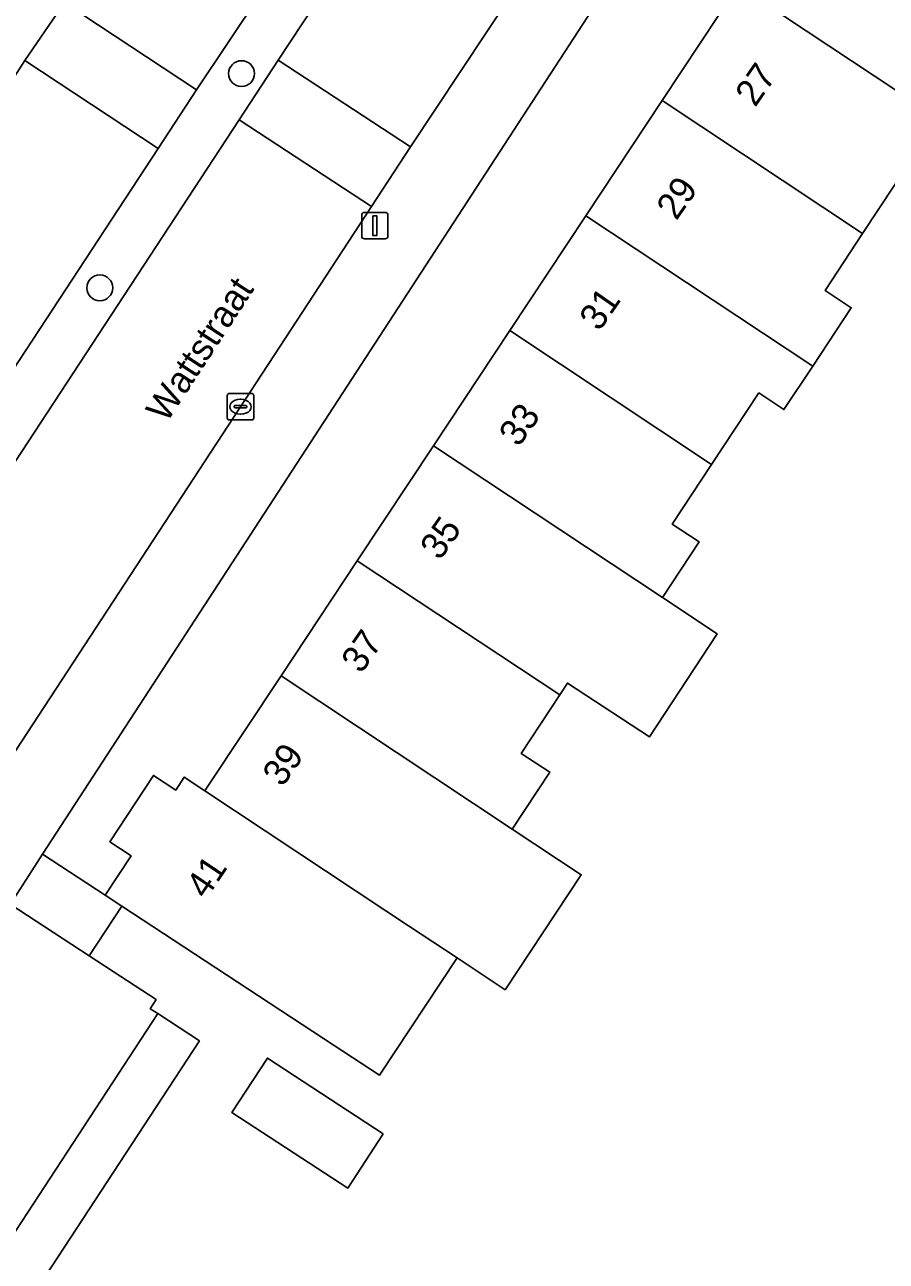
# Model space of a CAD drawing. Extents: x 159279 to 160377, y 384531 to 385888.
# Drawn here: x 160053.92 to 160086.51, y 384875.35 to 384922.1 of the extents above; entities that cross this region are included whole.
import ezdxf

# ---------------------------------------------------------------- set-up
doc = ezdxf.new("R2010")
doc.units = 0
for name, color, linetype in [('IMGEO_Berm_groen', 7, 'Continuous'), ('IMGEO_Boom', 7, 'Continuous'), ('IMGEO_Erf', 7, 'Continuous'), ('IMGEO_Kolk', 7, 'Continuous'), ('IMGEO_Lichtmast', 7, 'Continuous'), ('IMGEO_Openbare_ruimte_label', 7, 'Continuous'), ('IMGEO_Pand', 7, 'Continuous'), ('IMGEO_Pand_nummerreeks', 7, 'Continuous'), ('IMGEO_Rijbaan_lokaal_open', 7, 'Continuous'), ('IMGEO_Voetpad_open', 7, 'Continuous')]:
    doc.layers.add(name, color=color, linetype=linetype)

msp = doc.modelspace()

# ---------------------------------------------------------------- linework, layer by layer
at = {"layer": 'IMGEO_Berm_groen'}
for points in [[(160074.375, 384942.449), (160074.051, 384941.926), (160071.035, 384936.768), (160068.857, 384932.253), (160060.426, 384919.642), (160058.972, 384917.426), (160040.692, 384889.567), (160032.195, 384876.49), (160031.465, 384875.373), (160031.121, 384874.854), (160032.691, 384873.812), (160033.029, 384874.339), (160042.448, 384888.643), (160062.033, 384918.512)], [(160062.033, 384918.512), (160063.509, 384920.762), (160070.408, 384931.21), (160073.371, 384935.228), (160076.665, 384940.228), (160076.996, 384940.789)]]:
    msp.add_lwpolyline(points, dxfattribs=at)
at = {"layer": 'IMGEO_Boom'}
for centre in [(160062.125, 384920.254), (160056.764, 384912.155)]:
    msp.add_circle(centre, 0.489, dxfattribs=at)
at = {"layer": 'IMGEO_Erf'}
for points in [[(160072.266, 384910.536), (160075.148, 384914.883), (160078.031, 384919.233), (160080.913, 384923.581), (160083.797, 384927.933), (160089.553, 384936.617), (160089.753, 384936.917), (160086.157, 384939.222), (160083.589, 384935.277), (160054.6, 384890.738), (160056.968, 384889.197), (160057.945, 384890.685), (160057.141, 384891.213), (160058.789, 384893.724), (160059.638, 384893.166), (160059.96, 384893.657), (160060.737, 384893.142), (160060.824, 384893.273), (160063.618, 384897.489), (160066.501, 384901.838), (160069.384, 384906.187)], [(160067.481, 384880.166), (160066.149, 384878.119), (160061.762, 384880.974), (160063.102, 384883.033)]]:
    msp.add_lwpolyline(points, close=True, dxfattribs=at)
msp.add_lwpolyline([(160087.443, 384916.973), (160085.613, 384914.207), (160084.191, 384912.058), (160085.185, 384911.401), (160083.726, 384909.197), (160082.638, 384907.553), (160081.691, 384908.18), (160079.901, 384905.474), (160078.413, 384903.226), (160079.433, 384902.551), (160078.049, 384900.443), (160080.111, 384899.076), (160077.548, 384895.174), (160074.448, 384897.209), (160074.156, 384896.764), (160072.704, 384894.552), (160073.778, 384893.847), (160072.364, 384891.693), (160074.973, 384889.964), (160072.093, 384885.617), (160070.275, 384886.821), (160067.339, 384882.388), (160065.624, 384883.514), (160061.148, 384886.453), (160057.597, 384888.784), (160056.364, 384886.902), (160057.56, 384886.119), (160058.894, 384885.245), (160058.67, 384884.903), (160058.956, 384884.715), (160060.532, 384883.683), (160054.482, 384874.447)], dxfattribs=at)
at = {"layer": 'IMGEO_Kolk'}
for p, q in [((160061.585, 384907.234), (160061.585, 384908.086)), ((160061.66, 384908.16), (160062.512, 384908.16)), ((160062.073, 384907.94), (160062.098, 384907.94)), ((160062.586, 384908.086), (160062.586, 384907.234)), ((160061.844, 384907.654), (160061.844, 384907.666)), ((160062.282, 384907.617), (160061.884, 384907.617)), ((160061.887, 384907.703), (160062.285, 384907.703)), ((160062.328, 384907.666), (160062.328, 384907.654)), ((160062.512, 384907.16), (160061.66, 384907.16)), ((160062.096, 384907.38), (160062.071, 384907.38))]:
    msp.add_line(p, q, dxfattribs=at)
for points in [[(160061.585, 384907.234), (160061.585, 384908.086)], [(160061.66, 384908.16), (160062.512, 384908.16)], [(160062.586, 384908.086), (160062.586, 384907.234)], [(160062.512, 384907.16), (160061.66, 384907.16)]]:
    msp.add_lwpolyline(points, dxfattribs=at)
for centre, radius, start, end in [((160061.662, 384908.084), 0.0765, 91.552, 178.448), ((160061.662, 384908.084), 0.0765, 91.552, 178.448), ((160062.51, 384908.084), 0.0765, 1.552, 88.448), ((160062.51, 384908.084), 0.0765, 1.552, 88.448), ((160061.884, 384907.663), 0.0403, 85.8775, 175.7526), ((160061.881, 384907.653), 0.0366, 178.938, 274.7102), ((160062.285, 384907.66), 0.043, 264.8664, 352.4533), ((160062.289, 384907.665), 0.0386, 1.7309, 96.639), ((160061.662, 384907.236), 0.0765, 181.552, 268.448), ((160061.662, 384907.236), 0.0765, 181.552, 268.448), ((160062.51, 384907.236), 0.0765, 271.552, 358.448), ((160062.51, 384907.236), 0.0765, 271.552, 358.448)]:
    msp.add_arc(centre, radius, start, end, dxfattribs=at)
for centre, major_axis, ratio, start_param, end_param in [((160062.072, 384907.66), (-0.387, 0.002), 0.722429, 4.712389, 7.853982), ((160062.097, 384907.66), (-0.39, 0.002), 0.717154, 1.570796, 4.712389)]:
    msp.add_ellipse(centre, major_axis=major_axis, ratio=ratio, start_param=start_param, end_param=end_param, dxfattribs=at)
at = {"layer": 'IMGEO_Lichtmast'}
for p, q in [((160066.77, 384915.006), (160067.56, 384915.006)), ((160067.56, 384915.006), (160066.77, 384915.006)), ((160066.67, 384914.106), (160066.67, 384914.906)), ((160066.67, 384914.906), (160066.67, 384914.106)), ((160067.66, 384914.906), (160067.66, 384914.106)), ((160067.66, 384914.106), (160067.66, 384914.906)), ((160067.56, 384914.006), (160066.77, 384914.006)), ((160066.77, 384914.006), (160067.56, 384914.006))]:
    msp.add_line(p, q, dxfattribs=at)
msp.add_lwpolyline([(160067.09, 384914.881), (160067.24, 384914.881), (160067.24, 384914.131), (160067.09, 384914.131), (160067.09, 384914.881)], dxfattribs=at)
for centre, start, end in [((160066.77, 384914.906), 90, 180), ((160066.77, 384914.906), 90, 180), ((160067.56, 384914.906), 0, 90), ((160067.56, 384914.906), 360, 90), ((160066.77, 384914.106), 180, 270), ((160066.77, 384914.106), 180, 270), ((160067.56, 384914.106), 270, 0), ((160067.56, 384914.106), 270, 0)]:
    msp.add_arc(centre, 0.1, start, end, dxfattribs=at)
at = {"layer": 'IMGEO_Pand'}
for points in [[(160083.797, 384927.933), (160080.913, 384923.581), (160089.485, 384917.899), (160089.766, 384918.323), (160090.836, 384917.614), (160093.058, 384920.971), (160093.042, 384922.377), (160091.595, 384923.335), (160091.333, 384922.938)], [(160080.913, 384923.581), (160078.031, 384919.233), (160085.613, 384914.207), (160087.443, 384916.973), (160088.437, 384916.315), (160089.485, 384917.899)], [(160083.726, 384909.197), (160085.185, 384911.401), (160084.191, 384912.058), (160085.613, 384914.207), (160078.031, 384919.233), (160075.148, 384914.883)], [(160079.901, 384905.474), (160081.691, 384908.18), (160082.638, 384907.553), (160083.726, 384909.197), (160075.148, 384914.883), (160072.266, 384910.536)], [(160078.049, 384900.443), (160079.433, 384902.551), (160078.413, 384903.226), (160079.901, 384905.474), (160072.266, 384910.536), (160069.384, 384906.187)], [(160069.384, 384906.187), (160066.501, 384901.838), (160074.156, 384896.764), (160074.448, 384897.209), (160077.548, 384895.174), (160080.111, 384899.076), (160078.049, 384900.443)], [(160066.501, 384901.838), (160063.618, 384897.489), (160072.364, 384891.693), (160073.778, 384893.847), (160072.704, 384894.552), (160074.156, 384896.764)], [(160063.618, 384897.489), (160060.824, 384893.273), (160060.737, 384893.142), (160067.582, 384888.605), (160068.438, 384888.038), (160070.275, 384886.821), (160072.093, 384885.617), (160074.973, 384889.964), (160072.364, 384891.693)], [(160067.582, 384888.605), (160060.737, 384893.142), (160059.96, 384893.657), (160059.638, 384893.166), (160058.789, 384893.724), (160057.141, 384891.213), (160057.945, 384890.685), (160056.968, 384889.197), (160057.597, 384888.784), (160061.148, 384886.453), (160065.624, 384883.514), (160067.339, 384882.388), (160070.275, 384886.821), (160068.438, 384888.038)], [(160058.956, 384884.715), (160058.67, 384884.903), (160058.894, 384885.245), (160057.56, 384886.119), (160056.364, 384886.902), (160053.377, 384888.858), (160042.15, 384871.716), (160048.013, 384868.009)], [(160057.096, 384872.735), (160054.482, 384874.447), (160060.532, 384883.683), (160058.956, 384884.715), (160048.013, 384868.009), (160052.247, 384865.332)], [(160067.481, 384880.166), (160063.102, 384883.033), (160061.762, 384880.974), (160066.149, 384878.119)]]:
    msp.add_lwpolyline(points, close=True, dxfattribs=at)
at = {"layer": 'IMGEO_Rijbaan_lokaal_open'}
for points in [[(160069.217, 384944.06), (160068.16, 384942.377), (160055.42, 384922.938), (160060.426, 384919.642), (160068.857, 384932.253), (160071.035, 384936.768), (160074.051, 384941.926), (160071.108, 384943.808)], [(160079.596, 384938.282), (160076.665, 384940.228), (160073.371, 384935.228), (160070.408, 384931.21), (160063.509, 384920.762), (160068.515, 384917.483), (160074.237, 384926.124), (160081.07, 384936.53)]]:
    msp.add_lwpolyline(points, dxfattribs=at)
for points in [[(160058.972, 384917.426), (160060.426, 384919.642), (160055.42, 384922.938), (160055.142, 384922.514), (160053.932, 384920.744)], [(160053.932, 384920.744), (160052.53, 384918.588), (160026.28, 384878.723), (160031.465, 384875.373), (160032.195, 384876.49), (160040.692, 384889.567), (160058.972, 384917.426)], [(160067.042, 384915.232), (160068.515, 384917.483), (160063.509, 384920.762), (160062.033, 384918.512)], [(160038.084, 384870.979), (160039.06, 384872.431), (160051.184, 384891.006), (160067.042, 384915.232), (160062.033, 384918.512), (160042.448, 384888.643), (160033.029, 384874.339)]]:
    msp.add_lwpolyline(points, close=True, dxfattribs=at)
at = {"layer": 'IMGEO_Voetpad_open'}
for points in [[(160042.15, 384871.716), (160053.377, 384888.858), (160053.624, 384889.238), (160054.194, 384890.114), (160054.6, 384890.738), (160083.589, 384935.277), (160081.237, 384936.788), (160081.07, 384936.53), (160074.237, 384926.124), (160068.515, 384917.483), (160067.042, 384915.232), (160051.184, 384891.006), (160039.06, 384872.431)], [(160025.789, 384877.982), (160025.923, 384878.167), (160026.011, 384878.306), (160026.118, 384878.477), (160026.28, 384878.723), (160052.53, 384918.588), (160053.932, 384920.744), (160055.142, 384922.514)]]:
    msp.add_lwpolyline(points, dxfattribs=at)
msp.add_lwpolyline([(160057.597, 384888.784), (160056.968, 384889.197), (160054.6, 384890.738), (160054.194, 384890.114), (160053.624, 384889.238), (160053.377, 384888.858), (160056.364, 384886.902)], close=True, dxfattribs=at)

# ---------------------------------------------------------------- texts
at = {"layer": 'IMGEO_Openbare_ruimte_label'}
msp.add_text('Wattstraat', height=1, rotation=56.8344, dxfattribs=at).set_placement((160059.288, 384907.013))
at = {"layer": 'IMGEO_Pand_nummerreeks'}
for s, rotation, p in [('27', 55.183, (160081.549, 384918.954)), ('29', 55.183, (160078.569, 384914.67)), ('31', 55.183, (160075.654, 384910.478)), ('33', 55.183, (160072.61, 384906.101)), ('35', 55.1816, (160069.63, 384901.816)), ('37', 55.183, (160066.65, 384897.532)), ('39', 55.1816, (160063.671, 384893.247)), ('41', 56.1441, (160060.79, 384889.007))]:
    msp.add_text(s, height=1, rotation=rotation, dxfattribs=at).set_placement(p)

doc.saveas('drawing.dxf')
